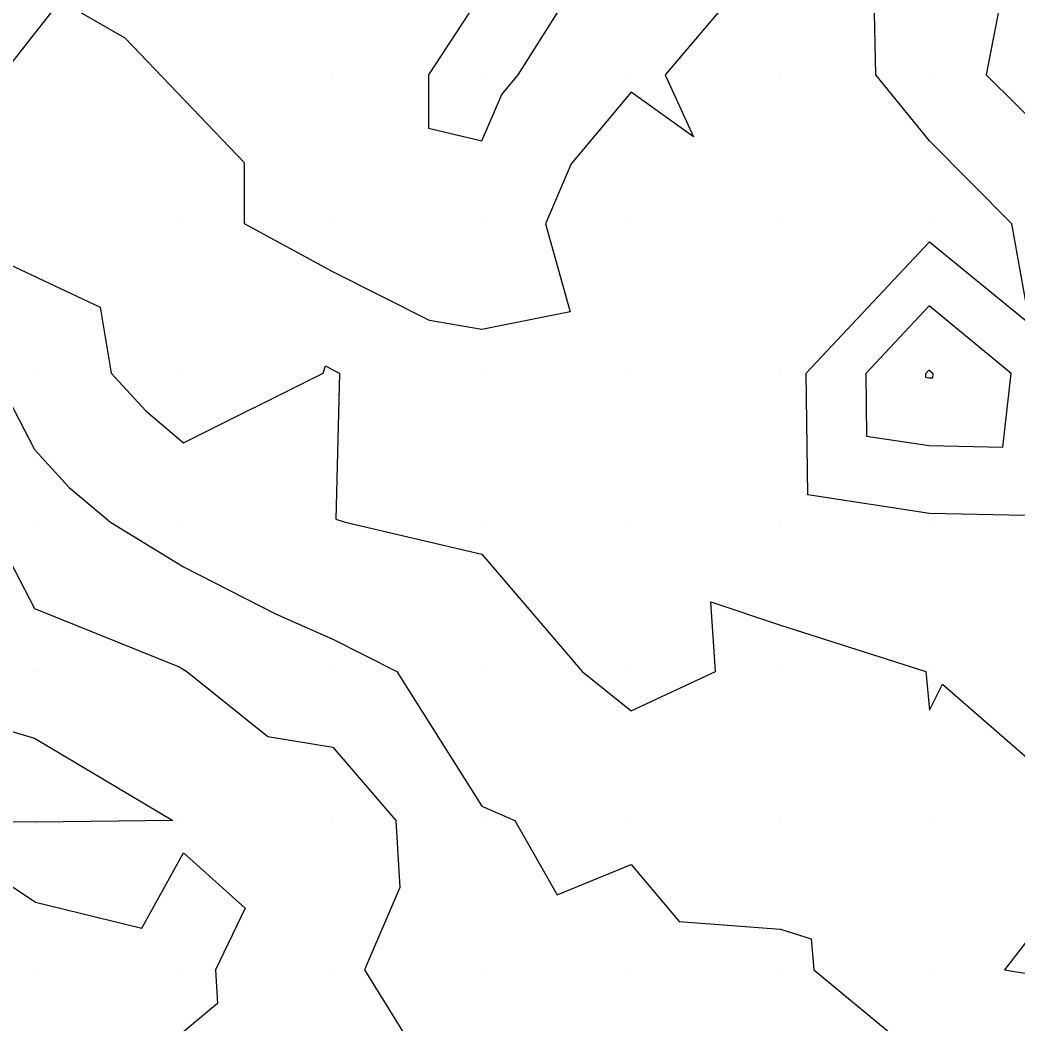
# Model space of a CAD drawing. Extents: x 2188792 to 2191981, y 386090 to 389710.
# Drawn here: x 2189929.3 to 2189996.2, y 387126.5 to 387193.8 of the extents above; entities that cross this region are included whole.
import ezdxf

# ---------------------------------------------------------------- set-up
doc = ezdxf.new("R2010")
doc.units = 0
for name, color, linetype in [('DTM Contours Major', 7, 'Continuous'), ('DTM Contours Minor', 7, 'Continuous'), ('Exist DTM QL2 LIDAR Elevation Point', 7, 'Continuous'), ('PH Exist DTM Breakline', 7, 'Continuous')]:
    doc.layers.add(name, color=color, linetype=linetype)

msp = doc.modelspace()

# ---------------------------------------------------------------- linework, layer by layer
at = {"layer": 'DTM Contours Major'}
msp.add_lwpolyline([(2189928.516, 387168.395), (2189930.258, 387165.016), (2189932.589, 387162.467), (2189935.365, 387160.136), (2189940.259, 387157.137), (2189946.41, 387153.985), (2189950.259, 387152.304), (2189954.555, 387150.135), (2189960.26, 387141.097), (2189962.463, 387140.134), (2189965.29, 387135.162), (2189970.261, 387137.183), (2189973.483, 387133.355), (2189980.262, 387132.855), (2189982.332, 387132.203), (2189982.509, 387130.133), (2189990.263, 387123.7)], dxfattribs=at)
at = {"layer": 'DTM Contours Minor'}
for points in [[(2189980.262, 387199.251), (2189972.535, 387190.139), (2189974.432, 387185.969), (2189970.261, 387188.972), (2189966.232, 387184.167), (2189964.515, 387180.138), (2189966.168, 387174.231), (2189960.26, 387173.065), (2189956.748, 387173.65), (2189950.259, 387176.921), (2189944.343, 387180.138), (2189944.343, 387184.222), (2189936.345, 387192.59), (2189931.982, 387195.089)], [(2189966.838, 387196.717), (2189960.26, 387195.6), (2189956.677, 387190.139), (2189956.677, 387186.556), (2189960.26, 387185.715), (2189961.583, 387188.816), (2189962.692, 387190.139), (2189966.838, 387196.717)], [(2189999.876, 387160.52), (2189990.261, 387160.713), (2189982.094, 387161.966), (2189981.991, 387170.127), (2189990.258, 387178.945), (2189996.976, 387173.425), (2189995.778, 387180.138), (2189990.263, 387185.714), (2189986.656, 387190.139), (2189986.517, 387196.394)], [(2189994.968, 387194.844), (2189994.051, 387190.139), (2190000.264, 387183.984)], [(2189927.757, 387177.805), (2189934.674, 387174.553), (2189935.393, 387170.137), (2189937.717, 387167.596), (2189940.259, 387165.462), (2189949.617, 387170.137), (2189949.77, 387170.627), (2189950.259, 387170.36), (2189950.702, 387170.137), (2189950.473, 387160.35), (2189951.099, 387160.136), (2189960.26, 387157.984), (2189966.974, 387150.135), (2189970.261, 387147.478), (2189975.907, 387150.135), (2189975.595, 387154.802), (2189980.262, 387153.236), (2189990.022, 387150.135), (2189990.263, 387147.542), (2189991.128, 387149.271), (2190000.264, 387141.319)], [(2189995.74, 387170.111), (2189990.238, 387174.632), (2189985.992, 387170.104), (2189986.045, 387165.913), (2189990.239, 387165.269), (2189995.177, 387165.17), (2189995.74, 387170.111)], [(2189990.508, 387170.081), (2189990.218, 387170.32), (2189989.994, 387170.081), (2189989.997, 387169.86), (2189990.218, 387169.826), (2189990.478, 387169.821), (2189990.508, 387170.081)], [(2189888.868, 387125.942), (2189896.222, 387132.277), (2189897.767, 387134.752), (2189906.166, 387141.32), (2189907.294, 387143.276), (2189905.256, 387151.369), (2189907.517, 387154.796), (2189915.28, 387160.373), (2189916.771, 387162.436), (2189918.421, 387164.719), (2189924.864, 387164.743), (2189927.239, 387160.136), (2189930.258, 387154.354), (2189939.964, 387150.43), (2189940.259, 387150.249), (2189940.481, 387150.135), (2189945.9, 387145.776), (2189950.259, 387145.046), (2189954.48, 387140.134), (2189954.749, 387135.645), (2189952.377, 387130.133), (2189955.793, 387124.6)], [(2189922.429, 387147.963), (2189930.258, 387145.663), (2189939.53, 387140.134), (2189930.346, 387140.015), (2189922.206, 387140.095), (2189930.327, 387134.666), (2189937.449, 387132.928), (2189940.259, 387137.957), (2189944.393, 387134.268), (2189942.405, 387130.133), (2189942.52, 387127.872), (2189940.259, 387125.966)], [(2190000.264, 387136.563), (2189995.287, 387130.133), (2189999.557, 387129.426)]]:
    msp.add_lwpolyline(points, dxfattribs=at)
at = {"layer": 'Exist DTM QL2 LIDAR Elevation Point'}
for p, q in [((2189950.259, 387190.139), (2189950.259, 387190.139)), ((2189960.26, 387190.139), (2189960.26, 387190.139)), ((2189970.261, 387190.139), (2189970.261, 387190.139)), ((2189980.262, 387190.139), (2189980.262, 387190.139)), ((2189990.263, 387190.139), (2189990.263, 387190.139)), ((2189940.259, 387180.138), (2189940.259, 387180.138)), ((2189950.259, 387180.138), (2189950.259, 387180.138)), ((2189960.26, 387180.138), (2189960.26, 387180.138)), ((2189970.261, 387180.138), (2189970.261, 387180.138)), ((2189980.262, 387180.138), (2189980.262, 387180.138)), ((2189990.263, 387180.138), (2189990.263, 387180.138)), ((2189930.258, 387170.137), (2189930.258, 387170.137)), ((2189940.259, 387170.137), (2189940.259, 387170.137)), ((2189950.259, 387170.137), (2189950.259, 387170.137)), ((2189960.26, 387170.137), (2189960.26, 387170.137)), ((2189970.261, 387170.137), (2189970.261, 387170.137)), ((2189980.262, 387170.137), (2189980.262, 387170.137)), ((2189990.216, 387170.08), (2189990.216, 387170.08)), ((2189930.258, 387160.136), (2189930.258, 387160.136)), ((2189940.259, 387160.136), (2189940.259, 387160.136)), ((2189950.259, 387160.136), (2189950.259, 387160.136)), ((2189960.26, 387160.136), (2189960.26, 387160.136)), ((2189970.261, 387160.136), (2189970.261, 387160.136)), ((2189980.262, 387160.136), (2189980.262, 387160.136)), ((2189990.263, 387160.136), (2189990.263, 387160.136)), ((2189930.258, 387150.135), (2189930.258, 387150.135)), ((2189940.259, 387150.135), (2189940.259, 387150.135)), ((2189950.259, 387150.135), (2189950.259, 387150.135)), ((2189960.26, 387150.135), (2189960.26, 387150.135)), ((2189970.261, 387150.135), (2189970.261, 387150.135)), ((2189980.262, 387150.135), (2189980.262, 387150.135)), ((2189990.263, 387150.135), (2189990.263, 387150.135)), ((2189930.258, 387140.134), (2189930.258, 387140.134)), ((2189930.408, 387139.931), (2189930.408, 387139.931)), ((2189940.259, 387140.134), (2189940.259, 387140.134)), ((2189950.259, 387140.134), (2189950.259, 387140.134)), ((2189960.26, 387140.134), (2189960.26, 387140.134)), ((2189970.261, 387140.134), (2189970.261, 387140.134)), ((2189980.262, 387140.134), (2189980.262, 387140.134)), ((2189990.263, 387140.134), (2189990.263, 387140.134)), ((2189930.258, 387130.133), (2189930.258, 387130.133)), ((2189940.259, 387130.133), (2189940.259, 387130.133)), ((2189950.259, 387130.133), (2189950.259, 387130.133)), ((2189960.26, 387130.133), (2189960.26, 387130.133)), ((2189970.261, 387130.133), (2189970.261, 387130.133)), ((2189980.262, 387130.133), (2189980.262, 387130.133)), ((2189990.263, 387130.133), (2189990.263, 387130.133))]:
    msp.add_line(p, q, dxfattribs=at)
at = {"layer": 'PH Exist DTM Breakline'}
msp.add_lwpolyline([(2189970.261, 387240.144), (2189963.68, 387232.783), (2189957.098, 387225.422), (2189951.164, 387218.419), (2189945.23, 387211.417), (2189939.295, 387204.414), (2189934.536, 387198.345), (2189929.776, 387192.276), (2189925.016, 387186.207), (2189920.257, 387180.138)], dxfattribs=at)

doc.saveas('drawing.dxf')
